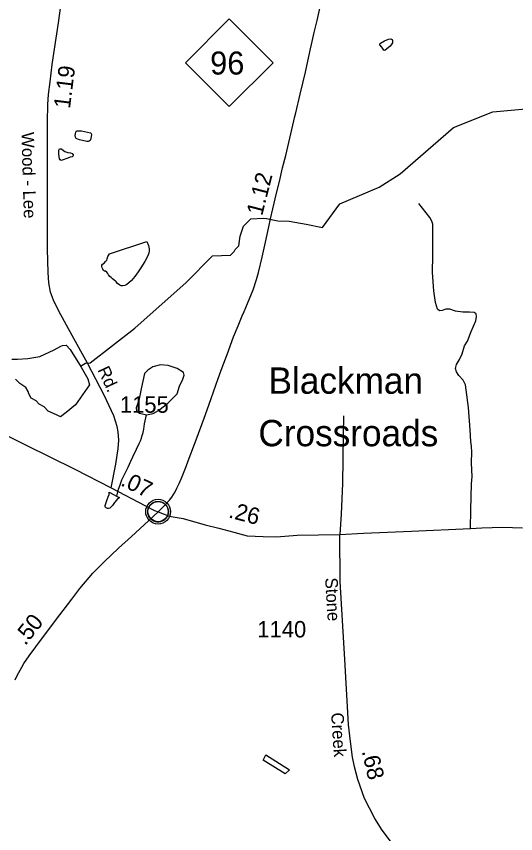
# Model space of a CAD drawing. Extents: x 2082433 to 2279600, y 546599 to 755198.
# Drawn here: x 2167630 to 2171426, y 587174 to 593387 of the extents above; entities that cross this region are included whole.
import ezdxf

# ---------------------------------------------------------------- set-up
doc = ezdxf.new("R2010")
doc.units = 0
for name, color, linetype in [('Exist Civil Demographics Community CELL', 7, 'Continuous'), ('Exist Civil Demographics Community Label', 7, 'Continuous'), ('Exist Hydrographic Creek Single Shore', 7, 'Continuous'), ('Exist Hydrographic Pond Over 1500 Sq Ft', 7, 'Continuous'), ('Exist Hydrographic Pond Under 1500 Sq Ft', 7, 'Continuous'), ('Exist Road Non-System Type 51', 7, 'Continuous'), ('Exist Road Primary NC Attributed', 7, 'Continuous'), ('Exist Road Primary NC Service Mileage Hundredths English Label', 7, 'Continuous'), ('Exist Road Primary NC Shield CELL', 7, 'Continuous'), ('Exist Road Primary NC Shield Number Label', 7, 'Continuous'), ('Exist Road Secondary Mileage Hundredths English Label', 7, 'Continuous'), ('Exist Road Secondary Type 51 Attributed', 7, 'Continuous'), ('Exist Road Secondary Type 51 Label', 7, 'Continuous'), ('Exist Road Secondary Type 51 Number Label', 7, 'Continuous')]:
    doc.layers.add(name, color=color, linetype=linetype)

msp = doc.modelspace()

# ---------------------------------------------------------------- linework, layer by layer
at = {"layer": 'Exist Civil Demographics Community CELL'}
msp.add_lwpolyline([(2168630.6, 589634.3), (2168631.6, 589639.9), (2168633.3, 589646.5), (2168636.3, 589653.7), (2168639.2, 589659.4), (2168642.5, 589665.1), (2168646.3, 589670.2), (2168650.2, 589674.6), (2168654.8, 589679.2), (2168660.4, 589683.8), (2168665.8, 589687.5), (2168670.7, 589690.3), (2168675.7, 589692.8), (2168681.2, 589695.1), (2168686.8, 589696.9), (2168691.2, 589698.1), (2168696, 589698.8), (2168700.1, 589699.5), (2168706.5, 589699.8), (2168710.9, 589699.7), (2168716.6, 589699.4), (2168721.5, 589698.7), (2168726.4, 589697.7), (2168731.4, 589696.3), (2168736.6, 589694.4), (2168743.2, 589691.4), (2168749.5, 589687.9), (2168754.6, 589684.4), (2168759.7, 589680.4), (2168763, 589677.2), (2168767.2, 589672.9), (2168771, 589668.2), (2168774.1, 589663.6), (2168777.2, 589658.6), (2168779.7, 589653.4), (2168781.7, 589648.4), (2168783.3, 589643.4), (2168784.6, 589638.8), (2168785.7, 589632.7), (2168786.3, 589628), (2168786.5, 589622), (2168786.4, 589616.2), (2168785.8, 589610.6), (2168784.8, 589605.1), (2168783.2, 589598.9), (2168781.3, 589593.1), (2168779, 589588), (2168775.9, 589582), (2168772.6, 589576.7), (2168769.1, 589572), (2168764.9, 589567.2), (2168759.6, 589562.3), (2168754.6, 589558.2), (2168749.6, 589554.7), (2168745.3, 589552.2), (2168738.5, 589549), (2168731.3, 589546.3), (2168725.4, 589544.8), (2168718.8, 589543.5), (2168714.3, 589543), (2168709.8, 589542.8), (2168704.3, 589542.8), (2168700, 589543.2), (2168694.3, 589543.9), (2168688.4, 589545.2), (2168683.8, 589546.5), (2168678.7, 589548.4), (2168674.1, 589550.4), (2168670.2, 589552.6), (2168663.3, 589556.7), (2168657.8, 589561), (2168652.9, 589565.5), (2168648.4, 589570.3), (2168645.2, 589574.3), (2168642.2, 589578.5), (2168638.1, 589585.6), (2168636.4, 589589.1), (2168634.7, 589593.1), (2168632.1, 589601.3), (2168630.6, 589608.4), (2168629.9, 589613.5), (2168629.6, 589619.8), (2168629.5, 589624.5), (2168630.1, 589631)], close=True, dxfattribs=at)
for centre, radius in [((2168708.2, 589621.9), 94.3), ((2168707.9, 589622.1), 76.7)]:
    msp.add_circle(centre, radius, dxfattribs=at)
at = {"layer": 'Exist Hydrographic Creek Single Shore'}
msp.add_line((2168604.6, 590288.6), (2168620.4, 590357.8), dxfattribs=at)
for points in [[(2170090.6, 591962.6), (2170389.8, 592087.8), (2170547.7, 592189.5), (2170953.7, 592542.1), (2171252.7, 592660.7), (2171835.9, 592714.5), (2172359.8, 592884.3), (2173158.9, 593012.5), (2173540.9, 593224.5), (2173697.8, 593359.2), (2174028.9, 593824.8), (2174103.8, 593885.6), (2174369.9, 593945.9), (2174844.8, 593982.2), (2174926.9, 594072.3), (2175025.9, 594290.1), (2175340.9, 594598.6), (2175482, 594674.5), (2175507, 594716.6)], [(2168118.7, 590727.9), (2168156.1, 590751.5), (2168190.4, 590753.8), (2168531.6, 591016.6), (2168921.6, 591363), (2169122.6, 591565.2), (2169257.3, 591572.7), (2169285.6, 591600.1), (2169294.7, 591614.2), (2169321.3, 591643.3), (2169333, 591716.5), (2169357.9, 591792.2), (2169413.6, 591847), (2169507.6, 591853.7), (2169531.7, 591851.2), (2169619, 591833.7), (2169705.4, 591828.7), (2169832.6, 591808), (2169958.2, 591782.2), (2170090.6, 591962.6)], [(2168393.2, 589739.1), (2168407.3, 589793.6), (2168419, 589825.5), (2168433.2, 589863.5), (2168444.6, 589889.8), (2168460.2, 589919.9), (2168480.1, 589959.9), (2168490.2, 589983.9), (2168500.2, 590005.9), (2168515.6, 590038), (2168543.7, 590096.3), (2168563.4, 590140.3), (2168573, 590160.4), (2168581, 590180.2), (2168585.1, 590194.2), (2168594.7, 590224.4), (2168600.5, 590248.3), (2168604.6, 590288.6)]]:
    msp.add_lwpolyline(points, dxfattribs=at)
at = {"layer": 'Exist Hydrographic Pond Over 1500 Sq Ft'}
msp.add_lwpolyline([(2167595, 590780.3), (2167639.4, 590780.3), (2167718.9, 590786.5), (2167809.3, 590802.1), (2167916.9, 590851.2), (2167969.9, 590879.3), (2167980.8, 590885.5), (2168009.6, 590887.9), (2168038.4, 590853.6), (2168122.2, 590721.1), (2168173.3, 590631.4), (2168185.8, 590587), (2168079, 590432.7), (2168008.8, 590376.6), (2167967.1, 590343.1), (2167936, 590357.9), (2167873.6, 590385.9), (2167841.6, 590417.9), (2167805, 590439.7), (2167781.6, 590465.4), (2167742.7, 590484.1), (2167725.5, 590516.9), (2167719.3, 590535.6), (2167702.1, 590566), (2167656.9, 590595.6), (2167623, 590629.9)], dxfattribs=at)
at = {"layer": 'Exist Hydrographic Pond Under 1500 Sq Ft'}
for points in [[(2170408.9, 593152.2), (2170394.9, 593170.1), (2170392.9, 593178.1), (2170399, 593182.1), (2170428.8, 593200.3), (2170458.3, 593214.4), (2170476.5, 593216.6), (2170482.7, 593214.4), (2170488.4, 593210.7), (2170490.9, 593202.6), (2170489, 593186.7), (2170480.8, 593170.5), (2170476.7, 593166.6), (2170473.3, 593160.7), (2170430.8, 593128.5), (2170425.3, 593130.2), (2170408.9, 593152.2)], [(2168076.6, 592481.6), (2168082.1, 592507.6), (2168088.1, 592515.6), (2168100, 592517.8), (2168126, 592515.9), (2168148.3, 592512.1), (2168194.3, 592502.4), (2168198.4, 592496.5), (2168200.6, 592486.4), (2168194.7, 592448.4)], [(2168194.7, 592448.4), (2168192.8, 592442.2), (2168184.8, 592438.1), (2168176.8, 592436.1), (2168166.6, 592436), (2168110.8, 592447.7), (2168084.8, 592457.7), (2168080.5, 592467.6), (2168076.6, 592481.6)], [(2167971, 592379.2), (2167975.3, 592376.9), (2167999.1, 592359.1), (2168021.2, 592351.3), (2168042.9, 592349.6), (2168055.3, 592343.7), (2168061.2, 592333.5), (2168061.4, 592327.8), (2168055.5, 592319.8), (2168039.5, 592315.7), (2168021.4, 592309.5), (2167977.9, 592293), (2167970, 592290.9), (2167963.8, 592297.1), (2167957.4, 592305), (2167953.8, 592338.8), (2167953.1, 592368.9), (2167959.1, 592379), (2167967.1, 592381), (2167971, 592379.2)], [(2168622.6, 591676.2), (2168634.7, 591644.4), (2168640.5, 591620.4), (2168640.9, 591604.5), (2168637, 591586.4), (2168627, 591562.4), (2168607.5, 591522.4), (2168575.7, 591474), (2168557.4, 591446), (2168530.2, 591409.9), (2168506, 591380), (2168486.5, 591361.8), (2168470.3, 591349.7), (2168454.5, 591341.5), (2168440.6, 591339.6), (2168428.5, 591337.4), (2168416.6, 591343.2), (2168400.4, 591355.4), (2168388.3, 591369.3), (2168372.1, 591385.2), (2168362, 591391.1), (2168350.1, 591401.1), (2168342.1, 591408.8), (2168330, 591422.8), (2168326.1, 591432.7), (2168317.9, 591442.8), (2168307.9, 591448.8), (2168299.9, 591450.9), (2168294, 591456.6), (2168287.6, 591464.4), (2168281.6, 591474.7), (2168280, 591484.7), (2168279.6, 591490.4), (2168281.4, 591496.6), (2168285.5, 591502.5), (2168297.4, 591510.8), (2168307.5, 591522.7), (2168317.5, 591534.6), (2168321.4, 591544.9), (2168327, 591560.7), (2168331.5, 591569), (2168339.3, 591582.8), (2168622.6, 591676.2)], [(2168368, 589751.7), (2168395.9, 589737.8), (2168415.8, 589729.9), (2168394, 589711.7), (2168377.8, 589691.8), (2168362.5, 589667.8), (2168352.2, 589657.6), (2168342, 589649.4), (2168330.3, 589645.5), (2168322.3, 589645.5), (2168312, 589651.5), (2168306.3, 589659.3), (2168306.3, 589669.4), (2168312, 589691.3), (2168321.9, 589715.3), (2168329.7, 589733.6), (2168336, 589751.3), (2168337.2, 589769.3), (2168368, 589751.7)], [(2169526.5, 587774.5), (2169706.5, 587659.6), (2169673.1, 587629.4), (2169506.6, 587732.4), (2169526.5, 587774.5)]]:
    msp.add_lwpolyline(points, dxfattribs=at)
msp.add_lwpolyline([(2168785.3, 590731.6), (2168726.4, 590737.9), (2168666.8, 590723), (2168630.3, 590697.3), (2168605.9, 590671.6), (2168579.7, 590554.8), (2168561.3, 590467.5), (2168541, 590410.7), (2168543.7, 590389.1), (2168566.7, 590370.1), (2168620.4, 590357.8), (2168669.5, 590368.8), (2168711.5, 590390.4), (2168783.2, 590445.8), (2168851.9, 590516.7), (2168871.2, 590575.6), (2168896.9, 590629.7), (2168906.4, 590659.4), (2168901, 590678.4), (2168853.6, 590709.5)], close=True, dxfattribs=at)
at = {"layer": 'Exist Road Non-System Type 51'}
for points in [[(2171082.4, 589493.2), (2171086.6, 589634.5), (2171089.3, 589832.7), (2171095.6, 589889.5), (2171092.8, 589938), (2171090, 589994.8), (2171094.2, 590073.8), (2171090.7, 590120.9), (2171085.2, 590154.1), (2171079.6, 590244.2), (2171067.8, 590414.6), (2171050.5, 590547.7), (2171045, 590586.5), (2171027, 590621.1), (2170995.1, 590657.1), (2170975.7, 590684.8), (2170968.8, 590709.8), (2170976.4, 590740.3), (2170999.9, 590777.7), (2171020.7, 590822), (2171037.4, 590881.6), (2171059.5, 590917.6), (2171087.2, 590991.1), (2171124, 591072.8), (2171129.5, 591106.1), (2171126.7, 591125.5), (2171110.1, 591136.6), (2171074.1, 591139.3), (2171025.6, 591139.3), (2170968.8, 591144.9), (2170925.8, 591160.1), (2170895.3, 591161.5), (2170867.6, 591151.8), (2170848.2, 591149), (2170831.6, 591161.5), (2170816.3, 591212.8), (2170803.9, 591301.5), (2170793.5, 591440), (2170797.6, 591568.9), (2170797, 591707.4), (2170797, 591768.4), (2170795.6, 591807.2), (2170790, 591829.4), (2170773.4, 591858.5), (2170690.9, 591965.2)], [(2170117.7, 590349), (2170115.3, 590206), (2170108.9, 589837.1), (2170098.5, 589602.4), (2170089, 589449.1)]]:
    msp.add_lwpolyline(points, dxfattribs=at)
at = {"layer": 'Exist Road Primary NC Attributed'}
for points in [[(2168708, 589621.3), (2168759.7, 589671.3), (2168794.2, 589709.3), (2168812.4, 589732.9), (2168836.7, 589771.9), (2168851.5, 589799.6), (2168868.9, 589834.7), (2168886.1, 589875.5), (2168921.5, 589965.6), (2168937.4, 590008.1), (2168997, 590168.8), (2169057.2, 590333.1), (2169080.2, 590396.9), (2169111.4, 590482.9), (2169165.4, 590632.8), (2169195.3, 590716.8), (2169231.9, 590816.6), (2169281, 590950.9), (2169315.6, 591035.3), (2169347.1, 591109.6), (2169362.3, 591144), (2169388.7, 591203.2), (2169431.5, 591308.3), (2169457.3, 591386.5), (2169471.9, 591440.3), (2169499.5, 591556.9), (2169524.5, 591669.2), (2169550.6, 591787.4), (2169563.7, 591846.6), (2169581.1, 591923), (2169607.9, 592042), (2169630.7, 592131.8), (2169654, 592234.1), (2169678.1, 592330), (2169748.7, 592626.3), (2169755.3, 592654), (2169788, 592794.6), (2169827.7, 592961.4), (2169862, 593116.3), (2169880.5, 593194.7), (2169895.6, 593263.7), (2169916.5, 593356.1), (2169964.4, 593572.5)], [(2167621.2, 588344), (2167637.3, 588376.9), (2167672.9, 588440.7), (2167688.4, 588468.5), (2167728.8, 588526.3), (2167829.1, 588663.2), (2167846.5, 588685.2), (2167935.6, 588803.4), (2167987.3, 588871), (2168052.8, 588957.7), (2168114.2, 589038), (2168182.8, 589121.9), (2168211.5, 589154.5), (2168297.6, 589241.6), (2168407.6, 589344), (2168505.3, 589432.7), (2168601, 589521.6), (2168708, 589621.3)]]:
    msp.add_lwpolyline(points, dxfattribs=at)
at = {"layer": 'Exist Road Primary NC Shield CELL'}
msp.add_lwpolyline([(2168916.5, 593034.1), (2169249.5, 593367.1), (2169582.5, 593034.1), (2169249.5, 592701.1)], close=True, dxfattribs=at)
at = {"layer": 'Exist Road Secondary Type 51 Attributed'}
for points in [[(2168351.4, 589802.9), (2168388, 589983.7), (2168404, 590102.2), (2168410.6, 590166.1), (2168404.4, 590227.7), (2168395.8, 590269), (2168372.4, 590350.9), (2168299.9, 590502.8), (2168171.7, 590749.9), (2168056, 590961.1), (2167952.3, 591145.9), (2167914.1, 591228.5), (2167890.7, 591290.8), (2167876.3, 591360.2), (2167871.7, 591438.9), (2167867.8, 591617.4), (2167867, 592074.1), (2167866.2, 592586.2), (2167870.5, 592716.4), (2167874.4, 592793.5), (2167886.9, 592890.2), (2167903.6, 593021.1), (2167950, 593338.4), (2167981.6, 593559.7)], [(2165562.4, 590926.5), (2166060, 590724.3), (2166365.1, 590605.8), (2166647.7, 590521.2), (2167060.7, 590382.8), (2167318.7, 590299.4), (2167432.8, 590257.3), (2167495.2, 590231.6), (2167701.2, 590128.8), (2168074.7, 589944.8), (2168351.4, 589802.9)], [(2168351.4, 589802.9), (2168612.7, 589665.4), (2168679.8, 589631.9), (2168708, 589621.3)], [(2168708, 589621.3), (2168755.3, 589603.2), (2168792.7, 589588.6), (2168898, 589570.1), (2169064.7, 589521.8), (2169170.1, 589495.5), (2169284.1, 589464.7), (2169385.1, 589438.4), (2169507.6, 589433.5), (2169608.5, 589431.2), (2169765.3, 589442.4), (2170089, 589449.1)], [(2170089, 589449.1), (2170270.2, 589457.8), (2170633.4, 589473.6), (2171082.4, 589493.2), (2171169.8, 589499.3), (2171325.5, 589503.3), (2171478.7, 589500.1)], [(2171097.3, 586161.5), (2171039.5, 586287.2), (2170956.3, 586441.8), (2170856, 586591.3), (2170684.4, 586837.7), (2170412.6, 587199.6), (2170356.5, 587289.7), (2170276.7, 587442.6), (2170227.4, 587587), (2170200.2, 587682.1), (2170184.9, 587756.9), (2170171.3, 587874.1), (2170154.3, 588003.3), (2170127.1, 588497.7), (2170093.2, 589090.6), (2170089, 589449.1)]]:
    msp.add_lwpolyline(points, dxfattribs=at)

# ---------------------------------------------------------------- texts
at = {"layer": 'Exist Civil Demographics Community Label'}
for s, p in [('Blackman', (2169547.7, 590518.1)), ('Crossroads', (2169470.6, 590119))]:
    msp.add_text(s, height=200, dxfattribs=at).set_placement(p)
at = {"layer": 'Exist Road Primary NC Service Mileage Hundredths English Label'}
for s, rotation, p in [('1.12', 75.76886, (2169498.8, 591865.7)), ('.50', 51.67881, (2167698.5, 588598.8))]:
    msp.add_text(s, height=125, rotation=rotation, dxfattribs=at).set_placement(p)
at = {"layer": 'Exist Road Primary NC Shield Number Label'}
msp.add_text('96', height=175, dxfattribs=at).set_placement((2169103.6, 592944.4))
at = {"layer": 'Exist Road Secondary Mileage Hundredths English Label'}
for s, rotation, p in [('1.19', 82.8533, (2168037.9, 592681.5)), ('.07', 334.55703, (2168416.4, 589823.3)), ('.26', 345.37086, (2169237.8, 589578.5)), ('.68', 282.96798, (2170255.8, 587800.7))]:
    msp.add_text(s, height=125, rotation=rotation, dxfattribs=at).set_placement(p)
at = {"layer": 'Exist Road Secondary Type 51 Label'}
for s, rotation, p in [('Wood - Lee', 271.57754, (2167669.3, 592505.8)), ('Rd.', 294.87754, (2168245.2, 590700.1)), ('Stone', 273.6321, (2169977.1, 589117.7)), ('Creek', 273.68941, (2170022.8, 588092))]:
    msp.add_text(s, height=95, rotation=rotation, dxfattribs=at).set_placement(p)
at = {"layer": 'Exist Road Secondary Type 51 Number Label'}
for s, p in [('1155', (2168417.2, 590373.5)), ('1140', (2169462.1, 588665.6))]:
    msp.add_text(s, height=125, dxfattribs=at).set_placement(p)

doc.saveas('drawing.dxf')
